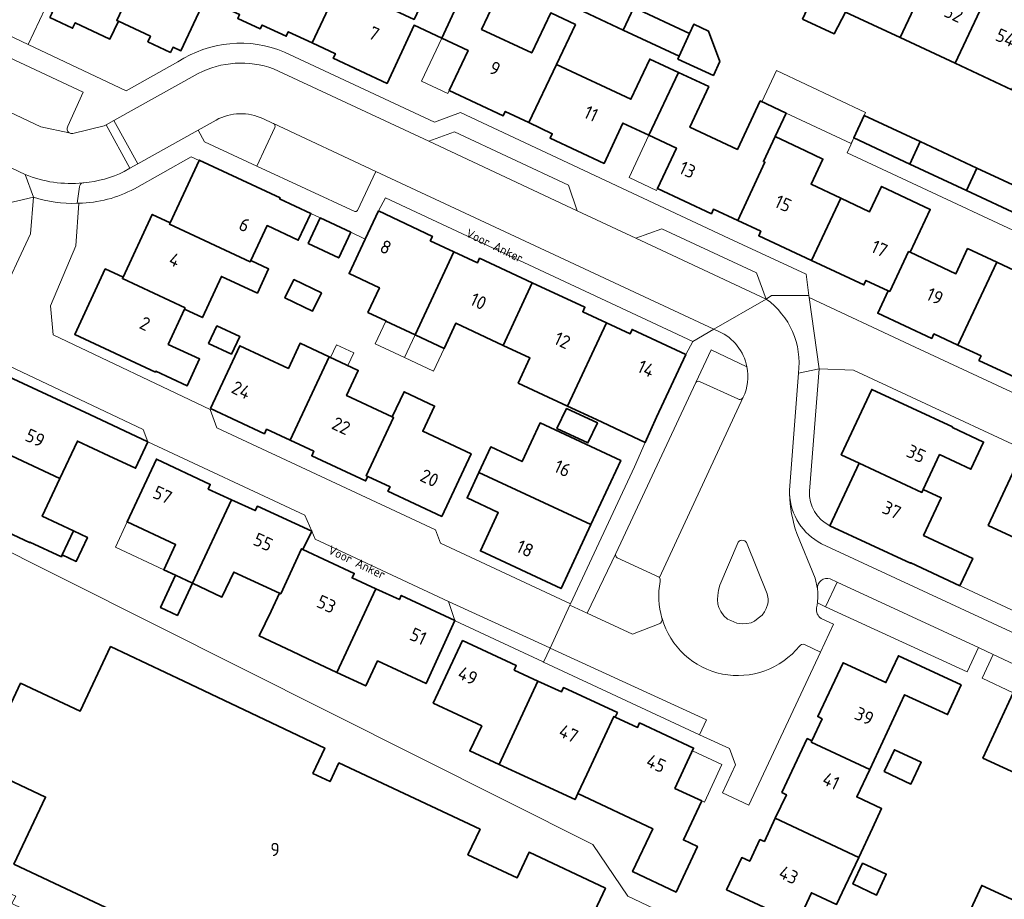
# Model space of a CAD drawing. Header units: metres. Extents: x 149984 to 156489, y 469398 to 478068.
# Tile 562 of 656: x 154158 to 154257, y 474019 to 474108. Entities that reach past the tile are written whole.
import ezdxf
from ezdxf.enums import TextEntityAlignment as Align

# ---------------------------------------------------------------- set-up
doc = ezdxf.new("R2010")
doc.units = ezdxf.units.M
doc.header["$LTSCALE"] = 0.75
for name, color, linetype, lineweight in [('B-WE-GR-BEPLANTING_CULTUUR_HEESTERS-GV', 252, 'Continuous', 18), ('B-WE-GR-BEPLANTING_CULTUUR_ROOS-GV', 252, 'Continuous', 18), ('B-WE-OG-BEBOUWING-GV', 6, 'Continuous', 35), ('B-WE-OG-BEBOUWING-T18', 1, 'Continuous', 18), ('B-WE-OG-BEBOUWING_LUIFEL-GV', 6, 'Continuous', 18), ('B-WE-OG-BEBOUWING_OVERBOUWING-GV', 6, 'Continuous', 18), ('B-WE-OG-TERREIN_ERF-GV', 252, 'Continuous', 18), ('B-WE-OG-TOPOGRAFIE-T18', 7, 'Continuous', 18), ('B-WE-VH-OPENVERHARDING_BETONSTRAATSTEEN-GV', 252, 'Continuous', 18), ('B-WE-VH-OPENVERHARDING_TEGEL-GV', 252, 'Continuous', 18)]:
    doc.layers.add(name, color=color, linetype=linetype, lineweight=lineweight)
doc.styles.add('NLCS-ISO-M500-T18', font='NLCS-ISO.ttf', dxfattribs={"height": 0.9})
doc.styles.add('NLCS-ISO-M750-T18', font='NLCS-ISO.ttf', dxfattribs={"height": 1.35})

msp = doc.modelspace()

# ---------------------------------------------------------------- linework, layer by layer
at = {"layer": 'B-WE-GR-BEPLANTING_CULTUUR_HEESTERS-GV', "flags": 128}
for points in [[(154164.091, 474116.925), (154164.11, 474116.909), (154165.099, 474118.996), (154166.52, 474122.148), (154166.519, 474122.149), (154166.605, 474122.331), (154162.407, 474124.294), (154154.438, 474107.098), (154158.605, 474105.128), (154160.304, 474108.782), (154160.248, 474108.81), (154164.072, 474116.942)], [(154230.497, 474054.876), (154230.402, 474054.785), (154228.562, 474050.435), (154228.408, 474049.937), (154228.344, 474049.393), (154228.317, 474048.976), (154228.344, 474048.496), (154228.462, 474048.161), (154228.662, 474047.771), (154228.943, 474047.318), (154229.341, 474047.001), (154229.668, 474046.837), (154230.257, 474046.593), (154230.818, 474046.529), (154231.281, 474046.547), (154231.707, 474046.62), (154232.051, 474046.792), (154232.441, 474047.1), (154232.821, 474047.399), (154233.075, 474047.717), (154233.238, 474048.052), (154233.41, 474048.532), (154233.456, 474048.777), (154233.438, 474049.058), (154233.338, 474049.538), (154231.253, 474054.74), (154231.09, 474054.903), (154230.982, 474054.944), (154230.769, 474054.967), (154230.592, 474054.935)], [(154240.424, 474050.744), (154239.248, 474048.237), (154253.558, 474041.651), (154253.563, 474041.661), (154254.699, 474044.107)], [(154258.21, 474039.541), (154262.425, 474037.589), (154263.49, 474040.021), (154256.2, 474043.41), (154255.066, 474041.014)]]:
    msp.add_lwpolyline(points, close=True, dxfattribs=at)
at = {"layer": 'B-WE-GR-BEPLANTING_CULTUUR_HEESTERS-GV'}
for points in [[(154182.346, 474097.63, 0.2364), (154177.621, 474097.489)], [(154183.544, 474096.744, 0.405018), (154183.409, 474097.136)], [(154230.923, 474069.435, 0.160517), (154231.297, 474072.525)], [(154226.124, 474070.924, -0.367202), (154226.503, 474071.023)], [(154230.362, 474069.273, 0.435195), (154230.923, 474069.435)], [(154218.181, 474053.207, -0.408852), (154218.025, 474053.623)], [(154222.695, 474047.104, -0.122489), (154222.516, 474050.786)], [(154222.421, 474046.501, 0.35588), (154222.706, 474047.061)]]:
    msp.add_lwpolyline(points, format="xyb", dxfattribs=at)
at = {"layer": 'B-WE-GR-BEPLANTING_CULTUUR_HEESTERS-GV', "flags": 128}
for points in [[(154177.621, 474097.489), (154175.785, 474096.471), (154176.435, 474095.277), (154181.72, 474092.821), (154183.544, 474096.744)], [(154183.409, 474097.136), (154183.392, 474097.144), (154182.346, 474097.63)], [(154231.297, 474072.525), (154227.672, 474074.229), (154226.124, 474070.924)], [(154226.503, 474071.023), (154230.362, 474069.273)], [(154218.025, 474053.623), (154215.136, 474047.594)], [(154222.516, 474050.786), (154222.515, 474051.037), (154222.434, 474051.19), (154222.416, 474051.225), (154218.181, 474053.207)], [(154215.136, 474047.594), (154219.731, 474045.465), (154222.421, 474046.501)], [(154222.706, 474047.061), (154222.695, 474047.104)]]:
    msp.add_lwpolyline(points, dxfattribs=at)
at = {"layer": 'B-WE-GR-BEPLANTING_CULTUUR_ROOS-GV', "flags": 128}
msp.add_lwpolyline([(154238.438, 474048.803), (154238.422, 474048.646), (154239.248, 474048.237), (154240.424, 474050.744), (154239.722, 474051.07)], dxfattribs=at)
at = {"layer": 'B-WE-GR-BEPLANTING_CULTUUR_ROOS-GV'}
for points in [[(154239.722, 474051.07, 0.538316), (154238.427, 474050.043)], [(154238.427, 474050.043, -0.054028), (154238.438, 474048.803)]]:
    msp.add_lwpolyline(points, format="xyb", dxfattribs=at)
at = {"layer": 'B-WE-OG-BEBOUWING-GV', "flags": 128}
for points in [[(154190.071, 474111.185), (154182.5, 474114.708), (154184.523, 474119.055), (154181.533, 474120.449), (154179.701, 474116.532), (154178.416, 474113.849), (154181.133, 474112.583), (154179.239, 474108.511), (154179.989, 474108.161), (154179.799, 474107.754), (154182.062, 474106.701), (154182.258, 474107.087), (154184.694, 474105.96), (154184.904, 474106.414), (154187.326, 474105.287)], [(154167.564, 474107.564), (154170.542, 474113.896), (154170.407, 474113.96), (154166.543, 474115.781), (154167.539, 474117.85), (154165.099, 474118.996), (154164.11, 474116.909), (154164.091, 474116.925), (154164.072, 474116.942), (154160.248, 474108.81), (154160.304, 474108.782), (154161.047, 474108.414), (154160.798, 474107.867), (154163.092, 474106.773), (154163.362, 474107.332), (154166.872, 474105.682), (154167.724, 474107.49)], [(154170.542, 474113.896), (154167.564, 474107.564), (154167.724, 474107.49), (154170.972, 474105.965), (154170.71, 474105.406), (154172.986, 474104.327), (154173.25, 474104.855), (154174.054, 474104.497), (154178.416, 474113.849), (154179.701, 474116.532), (154177.147, 474117.726), (154176.191, 474115.661), (154172.107, 474117.573), (154170.407, 474113.96)], [(154236.9, 474107.68), (154240.101, 474106.193), (154241.247, 474108.414), (154246.802, 474105.822), (154250.397, 474113.524), (154244.574, 474116.241), (154242.883, 474112.617), (154239.852, 474114.031)], [(154203.381, 474112.14), (154200.395, 474113.546), (154197.624, 474107.671), (154190.071, 474111.185), (154187.326, 474105.287), (154189.674, 474104.194), (154189.463, 474103.742), (154194.906, 474101.198), (154197.635, 474107.075), (154200.422, 474105.779)], [(154252.349, 474103.233), (154255.943, 474110.936), (154250.397, 474113.524), (154246.802, 474105.822)], [(154209.239, 474097.222), (154212.033, 474103.114), (154213.943, 474107.142), (154211.448, 474108.325), (154209.533, 474104.286), (154204.464, 474106.663), (154206.372, 474110.732), (154203.381, 474112.14), (154200.422, 474105.779), (154203.091, 474104.537), (154201.193, 474100.462), (154206.633, 474097.905), (154206.846, 474098.357)], [(154218.771, 474106.594), (154219.841, 474108.876), (154214.119, 474111.556), (154213.049, 474109.273)], [(154261.679, 474108.259), (154255.943, 474110.936), (154252.349, 474103.233), (154258.084, 474100.557)], [(154219.841, 474108.876), (154218.771, 474106.594), (154224.44, 474103.94), (154225.49, 474106.23)], [(154225.49, 474106.23), (154224.44, 474103.94), (154224.31, 474103.656), (154227.903, 474102.009), (154228.542, 474103.403), (154227.393, 474106.496), (154225.921, 474107.171)], [(154212.033, 474103.114), (154209.239, 474097.222), (154211.601, 474096.102), (154211.382, 474095.669), (154216.841, 474093.102), (154218.744, 474097.184), (154221.383, 474095.949), (154224.358, 474102.303), (154221.47, 474103.652), (154219.563, 474099.583)], [(154230.372, 474087.315), (154233.114, 474093.22), (154232.96, 474093.292), (154234.156, 474095.826), (154235.264, 474098.174), (154232.633, 474099.416), (154230.322, 474094.521), (154225.519, 474096.759), (154227.428, 474100.869), (154224.358, 474102.303), (154221.383, 474095.949), (154224.154, 474094.651), (154222.232, 474090.56), (154227.696, 474088.007), (154227.909, 474088.459)], [(154248.797, 474095.309), (154243.14, 474097.95), (154242.09, 474095.69), (154242.11, 474095.681), (154247.758, 474093.037)], [(154237.827, 474083.281), (154240.781, 474089.589), (154237.777, 474091.005), (154238.979, 474093.535), (154237.223, 474094.369), (154234.156, 474095.826), (154232.96, 474093.292), (154233.114, 474093.22), (154230.372, 474087.315), (154232.69, 474086.239), (154232.481, 474085.785)], [(154253.49, 474090.353), (154254.532, 474092.631), (154248.797, 474095.309), (154247.758, 474093.037)], [(154172.953, 474087.089), (154172.89, 474086.953), (154181.043, 474083.136), (154181.107, 474083.272), (154182.758, 474086.803), (154185.916, 474085.321), (154187.191, 474088.033), (154184.033, 474089.523), (154184.077, 474089.618), (154175.911, 474093.432), (154175.887, 474093.381)], [(154259.121, 474087.717), (154260.596, 474090.943), (154260.37, 474091.05), (154259.93, 474090.11), (154254.532, 474092.631), (154253.49, 474090.353)], [(154240.781, 474089.589), (154237.827, 474083.281), (154243.119, 474080.803), (154243.33, 474081.257), (154245.584, 474080.219), (154245.738, 474080.148), (154247.64, 474084.175), (154247.794, 474084.103), (154249.83, 474088.449), (154244.905, 474090.778), (154243.695, 474088.216)], [(154172.89, 474086.953), (154172.953, 474087.089), (154171.144, 474087.933), (154168.196, 474081.581), (154168.133, 474081.445), (154174.468, 474078.474), (154174.405, 474078.338), (154176.218, 474077.498), (154178.152, 474081.669), (154181.787, 474079.981), (154182.923, 474082.428), (154181.107, 474083.272), (154181.043, 474083.136)], [(154197.731, 474075.75), (154201.65, 474084.162), (154199.265, 474085.267), (154199.476, 474085.72), (154194.035, 474088.285), (154192.693, 474085.438), (154192.692, 474085.437), (154191.05, 474081.955), (154194.13, 474080.512), (154192.968, 474078.025), (154194.783, 474077.183), (154194.761, 474077.134)], [(154186.925, 474084.992), (154190.005, 474083.538), (154191.227, 474086.128), (154188.147, 474087.582)], [(154206.629, 474074.692), (154209.581, 474081.024), (154204.262, 474083.503), (154204.051, 474083.049), (154201.65, 474084.162), (154197.731, 474075.75), (154200.658, 474074.386), (154201.843, 474076.924)], [(154245.584, 474080.219), (154244.524, 474077.932), (154249.991, 474075.397), (154250.202, 474075.85), (154252.623, 474074.716), (154256.555, 474083.11), (154253.612, 474084.487), (154252.421, 474081.939), (154247.794, 474084.103), (154247.64, 474084.175), (154245.738, 474080.148)], [(154260.13, 474070.662), (154263.071, 474076.977), (154258.314, 474079.196), (154259.498, 474081.733), (154256.555, 474083.11), (154252.623, 474074.716), (154254.967, 474073.618), (154254.755, 474073.165)], [(154174.468, 474078.474), (154168.133, 474081.445), (154168.196, 474081.581), (154166.393, 474082.419), (154163.315, 474075.804), (154171.467, 474071.987), (154171.506, 474072.072), (154174.676, 474070.593), (154175.943, 474073.32), (154172.764, 474074.792), (154174.405, 474078.338)], [(154185.466, 474081.349), (154184.562, 474079.498), (154187.346, 474078.138), (154188.25, 474079.99)], [(154209.581, 474081.024), (154206.629, 474074.692), (154209.344, 474073.426), (154208.157, 474070.881), (154210.178, 474069.937), (154213.142, 474068.552), (154217.077, 474076.974), (154214.695, 474078.088), (154214.906, 474078.542)], [(154225.127, 474073.757), (154219.683, 474076.307), (154219.471, 474075.854), (154217.077, 474076.974), (154213.142, 474068.552), (154216.062, 474067.188), (154221.009, 474064.877), (154222.143, 474067.423)], [(154177.689, 474076.678), (154176.855, 474074.895), (154179.16, 474073.816), (154179.995, 474075.599)], [(154189.038, 474073.532), (154186.099, 474074.904), (154184.914, 474072.365), (154180.018, 474074.65), (154177.054, 474068.304), (154182.499, 474065.745), (154182.712, 474066.198), (154185.097, 474065.088)], [(154195.559, 474067.386), (154195.423, 474067.449), (154190.797, 474069.609), (154191.985, 474072.157), (154189.038, 474073.532), (154185.097, 474065.088), (154187.486, 474063.977), (154187.276, 474063.524), (154192.725, 474060.979), (154192.936, 474061.432), (154192.8, 474061.495)], [(154170.714, 474064.932), (154164.826, 474067.686), (154156.662, 474071.504), (154153.695, 474065.161), (154153.633, 474065.028), (154161.798, 474061.21), (154163.574, 474065.007), (154166.744, 474063.524), (154169.461, 474062.253)], [(154195.423, 474067.449), (154195.559, 474067.386), (154192.8, 474061.495), (154192.936, 474061.432), (154195.196, 474060.378), (154194.985, 474059.925), (154200.433, 474057.378), (154203.397, 474063.721), (154198.505, 474066.008), (154199.695, 474068.553), (154196.614, 474069.994)], [(154242.639, 474062.781), (154248.983, 474059.807), (154249.129, 474060.118), (154250.773, 474063.639), (154253.949, 474062.157), (154255.234, 474064.9), (154252.068, 474066.377), (154252.078, 474066.436), (154243.912, 474070.227), (154240.829, 474063.628)], [(154213.033, 474068.319), (154212.081, 474066.28), (154215.215, 474064.816), (154216.167, 474066.855)], [(154153.633, 474065.028), (154153.695, 474065.161), (154151.88, 474066.009), (154148.793, 474059.39), (154158.752, 474054.739), (154158.778, 474054.794), (154161.958, 474053.308), (154162.046, 474053.496), (154163.182, 474055.926), (154160.019, 474057.405), (154161.798, 474061.21)], [(154204.191, 474061.84), (154215.512, 474056.573), (154218.528, 474063.055), (154210.367, 474066.841), (154208.558, 474062.94), (154205.388, 474064.413)], [(154175.223, 474050.625), (154179.179, 474059.067), (154176.82, 474060.15), (154177.02, 474060.62), (154171.57, 474063.18), (154168.61, 474056.82), (154173.51, 474054.53), (154172.31, 474051.99), (154173.514, 474051.426)], [(154248.983, 474059.807), (154242.639, 474062.781), (154239.68, 474056.444), (154247.821, 474052.65), (154247.861, 474052.689), (154252.834, 474050.374), (154254.126, 474053.129), (154249.153, 474055.462), (154250.938, 474059.27), (154249.129, 474060.118)], [(154266.292, 474058.702), (154263.91, 474059.816), (154264.121, 474060.268), (154258.662, 474062.8), (154255.7, 474056.479), (154260.586, 474054.207), (154259.39, 474051.638), (154262.347, 474050.266)], [(154204.191, 474061.84), (154202.985, 474059.249), (154206.147, 474057.778), (154204.336, 474053.894), (154212.495, 474050.09), (154215.512, 474056.573)], [(154184.146, 474049.546), (154186.244, 474054.114), (154186.38, 474054.05), (154187.28, 474055.89), (154181.79, 474058.41), (154181.57, 474057.97), (154179.179, 474059.067), (154175.223, 474050.625), (154178.2, 474049.23), (154179.41, 474051.76), (154184.01, 474049.61)], [(154163.182, 474055.926), (154162.046, 474053.496), (154163.465, 474052.833), (154164.601, 474055.262)], [(154193.75, 474050.07), (154191.36, 474051.17), (154191.58, 474051.61), (154186.38, 474054.05), (154186.244, 474054.114), (154184.146, 474049.546), (154184.01, 474049.61), (154183.16, 474047.8), (154181.979, 474045.301), (154185.254, 474043.753), (154186.87, 474042.97), (154189.805, 474041.602)], [(154173.514, 474051.426), (154171.988, 474048.168), (154173.696, 474047.367), (154175.223, 474050.625)], [(154189.805, 474041.602), (154192.75, 474040.23), (154193.94, 474042.76), (154198.84, 474040.47), (154201.76, 474046.86), (154196.33, 474049.39), (154196.14, 474048.97), (154193.75, 474050.07)], [(154174.36, 474040.699), (154166.942, 474044.217), (154163.851, 474037.668), (154157.837, 474040.507), (154153.851, 474032.061), (154160.362, 474028.987), (154157.16, 474022.205), (154164.16, 474018.901), (154178.412, 474012.174), (154179.62, 474014.733), (154181.357, 474013.914), (154180.473, 474012.019), (154194.751, 474005.324), (154207.401, 473999.392), (154212.281, 474009.769), (154216.984, 474019.769), (154209.256, 474023.403), (154208.039, 474020.814), (154203.08, 474023.147), (154204.297, 474025.735), (154190.027, 474032.446), (154189.142, 474030.564), (154187.395, 474031.385), (154188.6, 474033.946)], [(154206.237, 474032.283), (154210.145, 474040.73), (154207.76, 474041.84), (154207.97, 474042.3), (154202.53, 474044.83), (154199.57, 474038.49), (154204.47, 474036.19), (154203.26, 474033.66)], [(154243.71, 474031.789), (154247.24, 474039.34), (154251.59, 474037.34), (154252.95, 474040.34), (154246.61, 474043.29), (154245.35, 474040.58), (154241.02, 474042.58), (154238.45, 474037.14), (154238.9, 474036.9), (154237.86, 474034.69), (154237.796, 474034.554)], [(154217.844, 474037.143), (154217.98, 474037.08), (154218.2, 474037.53), (154212.74, 474040.07), (154212.53, 474039.62), (154210.145, 474040.73), (154206.237, 474032.283), (154209.16, 474030.93), (154213.912, 474028.73), (154214.202, 474029.347), (154215.098, 474031.256)], [(154262.425, 474037.589), (154258.21, 474039.541), (154255.151, 474032.938), (154260.872, 474030.292), (154258.74, 474025.679), (154269.633, 474020.646), (154272.987, 474027.902), (154268.446, 474030.003), (154270.274, 474033.953)], [(154217.98, 474037.08), (154217.844, 474037.143), (154215.098, 474031.256), (154214.202, 474029.347), (154221.764, 474025.779), (154219.724, 474021.447), (154224.119, 474019.381), (154226.284, 474023.989), (154224.874, 474024.652), (154226.73, 474028.6), (154224.01, 474029.86), (154225.9, 474033.94), (154220.44, 474036.49), (154220.23, 474036.04)], [(154243.71, 474031.789), (154237.796, 474034.554), (154237.86, 474034.69), (154237.4, 474034.9), (154234.83, 474029.46), (154235.28, 474029.23), (154234.163, 474026.849), (154242.6, 474022.889), (154243.99, 474025.85), (154244.916, 474027.823), (154242.407, 474029.001)], [(154245.18, 474031.572), (154247.885, 474030.305), (154248.918, 474032.511), (154246.213, 474033.778)], [(154234.163, 474026.849), (154233.06, 474024.5), (154232.6, 474024.68), (154231.572, 474022.496), (154230.774, 474022.867), (154229.242, 474019.61), (154230.04, 474019.24), (154236.41, 474016.28), (154237.821, 474019.313), (154240.362, 474018.12), (154241.23, 474019.97), (154242.6, 474022.889)], [(154242.994, 474022.312), (154242.006, 474020.202), (154244.401, 474019.08), (154245.389, 474021.19)], [(154251.67, 474012.782), (154243.542, 474016.56), (154241.177, 474011.501), (154244.308, 474009.822), (154244.351, 474009.917), (154248.09, 474008.179), (154247.967, 474007.908), (154248.821, 474007.513), (154250.473, 474006.749), (154254.49, 474004.891), (154257.008, 474010.338), (154262.592, 474007.757), (154265.948, 474015.021), (154255.043, 474020.056)]]:
    msp.add_lwpolyline(points, close=True, dxfattribs=at)
at = {"layer": 'B-WE-OG-BEBOUWING_LUIFEL-GV', "flags": 128}
for points in [[(154200.422, 474105.779), (154198.384, 474101.404), (154201.053, 474100.161), (154201.193, 474100.462), (154203.091, 474104.537)], [(154221.383, 474095.949), (154219.371, 474091.666), (154222.14, 474090.364), (154222.232, 474090.56), (154224.154, 474094.651)], [(154197.731, 474075.75), (154194.761, 474077.134), (154193.69, 474074.836), (154196.66, 474073.452)], [(154200.658, 474074.386), (154197.731, 474075.75), (154196.66, 474073.452), (154199.587, 474072.088)], [(154189.171, 474073.47), (154190.934, 474072.648), (154191.534, 474073.935), (154189.772, 474074.757)], [(154168.61, 474056.82), (154167.427, 474054.278), (154172.31, 474051.99), (154172.393, 474052.165), (154173.51, 474054.53)], [(154225.779, 474033.679), (154224.01, 474029.86), (154226.73, 474028.6), (154227.001, 474028.475), (154228.77, 474032.293)]]:
    msp.add_lwpolyline(points, close=True, dxfattribs=at)
at = {"layer": 'B-WE-OG-BEBOUWING_OVERBOUWING-GV', "flags": 128}
msp.add_lwpolyline([(154243.14, 474097.95), (154243.282, 474098.25), (154234.291, 474102.494), (154232.801, 474099.337), (154235.264, 474098.174), (154241.827, 474095.125), (154242.09, 474095.69)], close=True, dxfattribs=at)
at = {"layer": 'B-WE-OG-TERREIN_ERF-GV', "flags": 128}
for points in [[(154214.119, 474111.556), (154219.841, 474108.876), (154225.49, 474106.23), (154225.921, 474107.171), (154227.393, 474106.496), (154228.542, 474103.403), (154227.903, 474102.009), (154224.31, 474103.656), (154224.44, 474103.94), (154218.771, 474106.594), (154213.049, 474109.273), (154207.461, 474111.889), (154201.8, 474114.54), (154202.86, 474116.83), (154206.422, 474115.162), (154207.056, 474116.514), (154208.01, 474116.855), (154209.469, 474116.172), (154208.533, 474114.173)], [(154217.077, 474076.974), (154219.471, 474075.854), (154219.683, 474076.307), (154225.127, 474073.757), (154225.827, 474075.084), (154194.729, 474089.621), (154194.035, 474088.285), (154199.476, 474085.72), (154199.265, 474085.267), (154201.65, 474084.162), (154204.051, 474083.049), (154204.262, 474083.503), (154209.581, 474081.024), (154214.906, 474078.542), (154214.695, 474078.088)], [(154185.466, 474081.349), (154188.25, 474079.99), (154187.346, 474078.138), (154184.562, 474079.498)], [(154177.689, 474076.678), (154179.995, 474075.599), (154179.16, 474073.816), (154176.855, 474074.895)], [(154192.936, 474061.432), (154192.725, 474060.979), (154187.276, 474063.524), (154187.486, 474063.977), (154185.097, 474065.088), (154182.712, 474066.198), (154182.499, 474065.745), (154177.054, 474068.304), (154180.018, 474074.65), (154184.914, 474072.365), (154186.099, 474074.904), (154189.038, 474073.532), (154191.985, 474072.157), (154190.797, 474069.609), (154195.423, 474067.449), (154196.614, 474069.994), (154199.695, 474068.553), (154198.505, 474066.008), (154203.397, 474063.721), (154200.433, 474057.378), (154194.985, 474059.925), (154195.196, 474060.378)], [(154170.714, 474064.932), (154169.461, 474062.253), (154166.744, 474063.524), (154163.574, 474065.007), (154161.798, 474061.21), (154160.019, 474057.405), (154163.182, 474055.926), (154164.601, 474055.262), (154163.465, 474052.833), (154162.046, 474053.496), (154161.958, 474053.308), (154158.778, 474054.794), (154158.752, 474054.739), (154148.793, 474059.39), (154151.88, 474066.009), (154153.695, 474065.161), (154156.662, 474071.504), (154164.826, 474067.686)], [(154213.033, 474068.319), (154216.167, 474066.855), (154215.215, 474064.816), (154212.081, 474066.28)], [(154215.512, 474056.573), (154212.495, 474050.09), (154204.336, 474053.894), (154206.147, 474057.778), (154202.985, 474059.249), (154204.191, 474061.84), (154205.388, 474064.413), (154208.558, 474062.94), (154210.367, 474066.841), (154218.528, 474063.055)], [(154186.38, 474054.05), (154191.58, 474051.61), (154191.36, 474051.17), (154193.75, 474050.07), (154196.14, 474048.97), (154196.33, 474049.39), (154201.76, 474046.86), (154198.84, 474040.47), (154193.94, 474042.76), (154192.75, 474040.23), (154189.805, 474041.602), (154186.87, 474042.97), (154185.254, 474043.753), (154181.979, 474045.301), (154183.16, 474047.8), (154184.01, 474049.61), (154179.41, 474051.76), (154178.2, 474049.23), (154175.223, 474050.625), (154173.696, 474047.367), (154171.988, 474048.168), (154173.514, 474051.426), (154172.31, 474051.99), (154173.51, 474054.53), (154168.61, 474056.82), (154171.57, 474063.18), (154177.02, 474060.62), (154176.82, 474060.15), (154179.179, 474059.067), (154181.57, 474057.97), (154181.79, 474058.41), (154187.28, 474055.89)], [(154156.949, 474018.209), (154166.878, 474013.41), (154192.496, 474000.663), (154193.829, 474000), (154194.112, 473999.859), (154210.103, 473991.899), (154212.45, 473990.51), (154213.288, 473987.662), (154224.636, 473982.21), (154232.84, 474000), (154233.262, 474000.914), (154229.372, 474002.734), (154231.266, 474006.784), (154235.279, 474004.883), (154237.786, 474010.175), (154219.256, 474018.953), (154215.722, 474024.188), (154144.535, 474059.912), (154144.173, 474060.08), (154130.421, 474031.246), (154157.37, 474018.96)], [(154174.36, 474040.699), (154188.6, 474033.946), (154187.395, 474031.385), (154189.142, 474030.564), (154190.027, 474032.446), (154204.297, 474025.735), (154203.08, 474023.147), (154208.039, 474020.814), (154209.256, 474023.403), (154216.984, 474019.769), (154212.281, 474009.769), (154207.401, 473999.392), (154194.751, 474005.324), (154180.473, 474012.019), (154181.357, 474013.914), (154179.62, 474014.733), (154178.412, 474012.174), (154164.16, 474018.901), (154157.16, 474022.205), (154160.362, 474028.987), (154153.851, 474032.061), (154157.837, 474040.507), (154163.851, 474037.668), (154166.942, 474044.217)], [(154206.237, 474032.283), (154203.26, 474033.66), (154204.47, 474036.19), (154199.57, 474038.49), (154202.53, 474044.83), (154207.97, 474042.3), (154207.76, 474041.84), (154210.145, 474040.73), (154212.53, 474039.62), (154212.74, 474040.07), (154218.2, 474037.53), (154217.98, 474037.08), (154220.23, 474036.04), (154220.44, 474036.49), (154225.9, 474033.94), (154224.01, 474029.86), (154226.73, 474028.6), (154224.874, 474024.652), (154226.284, 474023.989), (154224.119, 474019.381), (154219.724, 474021.447), (154221.764, 474025.779), (154214.202, 474029.347), (154213.912, 474028.73), (154209.16, 474030.93)], [(154252.95, 474040.34), (154251.59, 474037.34), (154247.24, 474039.34), (154243.71, 474031.789), (154242.407, 474029.001), (154244.916, 474027.823), (154243.99, 474025.85), (154242.6, 474022.889), (154241.23, 474019.97), (154240.362, 474018.12), (154237.821, 474019.313), (154236.41, 474016.28), (154230.04, 474019.24), (154229.242, 474019.61), (154230.774, 474022.867), (154231.572, 474022.496), (154232.6, 474024.68), (154233.06, 474024.5), (154234.163, 474026.849), (154235.28, 474029.23), (154234.83, 474029.46), (154237.4, 474034.9), (154237.86, 474034.69), (154238.9, 474036.9), (154238.45, 474037.14), (154241.02, 474042.58), (154245.35, 474040.58), (154246.61, 474043.29)], [(154245.18, 474031.572), (154246.213, 474033.778), (154248.918, 474032.511), (154247.885, 474030.305)], [(154242.994, 474022.312), (154245.389, 474021.19), (154244.401, 474019.08), (154242.006, 474020.202)], [(154243.542, 474016.56), (154251.67, 474012.782), (154255.043, 474020.056), (154265.948, 474015.021), (154262.592, 474007.757), (154257.008, 474010.338), (154254.49, 474004.891), (154250.473, 474006.749), (154247.847, 474001.521), (154243.293, 473992.455), (154242.987, 473992.609), (154242.94, 473992.517), (154236.748, 473995.628), (154238.613, 473999.34), (154235.351, 474000.979), (154240.704, 474011.633), (154244.308, 474009.822), (154241.177, 474011.501)]]:
    msp.add_lwpolyline(points, close=True, dxfattribs=at)
for points in [[(154178.416, 474113.849), (154174.054, 474104.497), (154173.25, 474104.855), (154172.986, 474104.327), (154170.71, 474105.406), (154170.972, 474105.965), (154167.724, 474107.49), (154166.872, 474105.682), (154163.362, 474107.332), (154163.092, 474106.773), (154160.798, 474107.867)], [(154206.372, 474110.732), (154204.464, 474106.663), (154209.533, 474104.286), (154211.448, 474108.325), (154213.943, 474107.142), (154212.033, 474103.114), (154219.563, 474099.583), (154221.47, 474103.652), (154224.358, 474102.303), (154227.428, 474100.869), (154225.519, 474096.759), (154230.322, 474094.521), (154232.633, 474099.416), (154235.264, 474098.174), (154234.156, 474095.826), (154237.223, 474094.369), (154238.979, 474093.535), (154237.777, 474091.005), (154240.781, 474089.589), (154243.695, 474088.216), (154244.905, 474090.778), (154249.83, 474088.449), (154247.794, 474084.103), (154252.421, 474081.939), (154253.612, 474084.487), (154256.555, 474083.11), (154259.498, 474081.733)], [(154160.304, 474108.782), (154158.605, 474105.128), (154168.5, 474100.45), (154173.741, 474103.36)], [(154252.623, 474074.716), (154250.202, 474075.85), (154249.991, 474075.397), (154244.524, 474077.932), (154245.584, 474080.219), (154243.33, 474081.257), (154243.119, 474080.803), (154237.827, 474083.281), (154232.481, 474085.785), (154232.69, 474086.239), (154230.372, 474087.315), (154227.909, 474088.459), (154227.696, 474088.007), (154222.232, 474090.56), (154224.154, 474094.651), (154221.383, 474095.949), (154218.744, 474097.184), (154216.841, 474093.102), (154211.382, 474095.669), (154211.601, 474096.102), (154209.239, 474097.222), (154206.846, 474098.357), (154206.633, 474097.905), (154201.193, 474100.462), (154203.091, 474104.537), (154200.422, 474105.779), (154197.635, 474107.075), (154194.906, 474101.198), (154189.463, 474103.742), (154189.674, 474104.194), (154187.326, 474105.287), (154184.904, 474106.414), (154184.694, 474105.96), (154182.258, 474107.087), (154182.062, 474106.701), (154179.799, 474107.754)], [(154261.679, 474108.259), (154267.312, 474105.63), (154269.357, 474104.676), (154269.778, 474105.578), (154272.949, 474104.098), (154272.528, 474103.196), (154272.965, 474102.992), (154269.43, 474095.262), (154268.531, 474093.296), (154262.799, 474095.918), (154263.718, 474097.928), (154258.084, 474100.557), (154252.349, 474103.233), (154246.802, 474105.822), (154241.247, 474108.414), (154240.101, 474106.193), (154236.9, 474107.68)], [(154184.53, 474104.37), (154199.689, 474097.269), (154202.321, 474098.261), (154229.481, 474085.511), (154237.277, 474081.886), (154237.565, 474079.73), (154237.59, 474079.546), (154247.809, 474074.753), (154267.297, 474065.667), (154268.143, 474067.492), (154265.619, 474068.661), (154265.406, 474068.205), (154260.13, 474070.662), (154254.755, 474073.165), (154254.967, 474073.618), (154252.623, 474074.716)], [(154266.278, 474082.568), (154241.431, 474094.175), (154241.795, 474094.983), (154242.11, 474095.681), (154242.09, 474095.69), (154243.14, 474097.95), (154248.797, 474095.309), (154254.532, 474092.631), (154259.93, 474090.11)], [(154168.196, 474081.581), (154171.144, 474087.933), (154172.953, 474087.089), (154175.887, 474093.381), (154175.08, 474093.765), (154169.35, 474090.54)], [(154163.73, 474089.066), (154163.422, 474084.77), (154160.843, 474078.691), (154161.125, 474075.754), (154177.023, 474068.215), (154177.683, 474066.363), (154199.795, 474056.021), (154200.302, 474054.691), (154213.44, 474048.55), (154219.912, 474062.413), (154221.009, 474064.877), (154216.062, 474067.188), (154213.142, 474068.552), (154210.178, 474069.937), (154208.157, 474070.881), (154209.344, 474073.426), (154206.629, 474074.692), (154201.843, 474076.924), (154200.658, 474074.386), (154197.731, 474075.75), (154194.761, 474077.134), (154194.783, 474077.183), (154192.968, 474078.025), (154194.13, 474080.512), (154191.05, 474081.955), (154192.692, 474085.437), (154191.227, 474086.128), (154190.005, 474083.538), (154186.925, 474084.992), (154188.147, 474087.582), (154187.191, 474088.033), (154185.916, 474085.321), (154182.758, 474086.803), (154181.107, 474083.272), (154182.923, 474082.428), (154181.787, 474079.981), (154178.152, 474081.669), (154176.218, 474077.498), (154174.405, 474078.338), (154172.764, 474074.792), (154175.943, 474073.32), (154174.676, 474070.593), (154171.506, 474072.072), (154171.467, 474071.987), (154163.315, 474075.804), (154166.393, 474082.419), (154168.196, 474081.581)], [(154187.28, 474055.89), (154186.571, 474057.499), (154170.714, 474064.932), (154170.231, 474066.178), (154153.463, 474074.1)], [(154273.134, 474047.254), (154270.963, 474048.278), (154271.372, 474049.145), (154271.363, 474049.149), (154266.484, 474051.431), (154265.296, 474048.898), (154262.347, 474050.266), (154259.39, 474051.638), (154260.586, 474054.207), (154255.7, 474056.479), (154258.662, 474062.8), (154264.121, 474060.268), (154263.91, 474059.816), (154266.292, 474058.702), (154268.685, 474057.583), (154268.901, 474058.017), (154274.348, 474055.469), (154274.981, 474056.892), (154265.987, 474061.042), (154242.061, 474072.197), (154238.587, 474072.321), (154237.61, 474059.934)], [(154239.68, 474056.444), (154242.639, 474062.781), (154240.829, 474063.628), (154243.912, 474070.227), (154252.078, 474066.436), (154252.068, 474066.377), (154255.234, 474064.9), (154253.949, 474062.157), (154250.773, 474063.639), (154249.129, 474060.118), (154250.938, 474059.27), (154249.153, 474055.462), (154254.126, 474053.129), (154252.834, 474050.374), (154268.173, 474043.254), (154273.203, 474040.8), (154274.48, 474043.514), (154273.134, 474047.254)], [(154144.535, 474059.912), (154215.722, 474024.188), (154219.256, 474018.953), (154237.786, 474010.175), (154235.279, 474004.883), (154233.393, 474000.853), (154233.262, 474000.914), (154232.84, 474000), (154224.636, 473982.21), (154226.234, 473981.442), (154225.812, 473980.489), (154228.473, 473979.253), (154247.767, 473970.294), (154248.791, 473969.834), (154250.74, 473969.03), (154250.94, 473969.582), (154251.132, 473970.112), (154251.928, 473972.398), (154256.361, 473985.124), (154256.491, 473985.374), (154256.757, 473985.569), (154258.701, 473986.648)], [(154238.807, 474047.058), (154240.054, 474046.479), (154238.728, 474043.643), (154231.491, 474028.171), (154228.811, 474029.424), (154230.143, 474032.264), (154229.528, 474033.889), (154226.501, 474035.298), (154210.717, 474042.647), (154210.69, 474042.66), (154201.784, 474046.807), (154201.767, 474046.857), (154201.126, 474048.775), (154187.637, 474055.079), (154187.28, 474055.89)], [(154260.872, 474030.292), (154255.151, 474032.938), (154258.21, 474039.541), (154255.066, 474041.014), (154256.2, 474043.41), (154254.699, 474044.107), (154253.563, 474041.661), (154253.558, 474041.651), (154239.248, 474048.237), (154238.422, 474048.646)]]:
    msp.add_lwpolyline(points, dxfattribs=at)
at = {"layer": 'B-WE-OG-TERREIN_ERF-GV'}
for points in [[(154173.741, 474103.36, -0.250073), (154184.53, 474104.37)], [(154169.35, 474090.54, -0.119229), (154163.73, 474089.066)], [(154237.61, 474059.934, 0.300338), (154239.68, 474056.444)], [(154238.337, 474048.142, 0.297178), (154238.807, 474047.058)], [(154238.422, 474048.646, -0.021873), (154238.337, 474048.142)]]:
    msp.add_lwpolyline(points, format="xyb", dxfattribs=at)
at = {"layer": 'B-WE-VH-OPENVERHARDING_BETONSTRAATSTEEN-GV', "flags": 128}
for points in [[(154155.573, 474104.326), (154153.449, 474099.845), (154159.873, 474096.817), (154162.758, 474096.204)], [(154162.6, 474096.853), (154164.175, 474100.294), (154155.573, 474104.326)], [(154175.795, 474102.202), (154167.255, 474097.435), (154169.702, 474093.059), (154175.785, 474096.471), (154177.621, 474097.489)], [(154182.346, 474097.63), (154183.392, 474097.144), (154183.409, 474097.136), (154193.763, 474092.294), (154227.937, 474076.338), (154233.227, 474079.379), (154220.045, 474085.545), (154214.128, 474088.312), (154199.107, 474095.337), (154183.399, 474102.684)], [(154162.758, 474096.204), (154159.873, 474096.817), (154153.449, 474099.845)], [(154168.32, 474092.284), (154168.896, 474092.607), (154166.479, 474097.002), (154166.292, 474096.897), (154163.109, 474096.13)], [(154181.72, 474092.821), (154191.626, 474088.221), (154191.762, 474088.218), (154191.896, 474088.33), (154193.763, 474092.294), (154183.409, 474097.136)], [(154183.544, 474096.744), (154181.72, 474092.821)], [(154150.308, 474095.753), (154152.025, 474094.956), (154158.307, 474091.978)], [(154158.307, 474091.978), (154159.129, 474089.684)], [(154164.133, 474091.14), (154164.225, 474091.15)], [(154163.571, 474089.061), (154163.804, 474090.723)], [(154159.129, 474089.684), (154158.838, 474085.98), (154155.536, 474078.974), (154149.763, 474077.706), (154141.962, 474061.138), (154142.431, 474060.887), (154144.173, 474060.08), (154144.535, 474059.912), (154150.757, 474073.109), (154153.463, 474074.1), (154170.231, 474066.178), (154170.714, 474064.932), (154186.571, 474057.499), (154187.28, 474055.89)], [(154187.28, 474055.89), (154187.637, 474055.079), (154201.126, 474048.775), (154211.351, 474044.075), (154211.377, 474044.063), (154213.375, 474048.411), (154213.44, 474048.55), (154200.302, 474054.691), (154199.795, 474056.021), (154177.683, 474066.363), (154177.023, 474068.215), (154161.125, 474075.754), (154160.843, 474078.691), (154163.422, 474084.77), (154163.73, 474089.066), (154163.678, 474089.064), (154163.571, 474089.061)], [(154233.227, 474079.379), (154227.937, 474076.338), (154228.466, 474076.091)], [(154236.503, 474071.871), (154238.587, 474072.321), (154237.59, 474079.546), (154237.565, 474079.73), (154233.793, 474079.73), (154233.227, 474079.379)], [(154226.124, 474070.924), (154218.025, 474053.623)], [(154230.362, 474069.273), (154226.503, 474071.023)], [(154235.607, 474060.012), (154235.607, 474060.03), (154236.503, 474071.871)], [(154222.434, 474051.19), (154230.923, 474069.435)], [(154230.923, 474069.435), (154222.434, 474051.19), (154222.515, 474051.037), (154222.516, 474050.786)], [(154238.427, 474050.043), (154238.183, 474051.128), (154236.346, 474055.645)], [(154218.181, 474053.207), (154222.416, 474051.225), (154222.434, 474051.19)], [(154222.421, 474046.501), (154219.731, 474045.465), (154215.136, 474047.594), (154213.375, 474048.411), (154211.377, 474044.063), (154227.204, 474036.789), (154226.501, 474035.298), (154229.528, 474033.889), (154230.143, 474032.264), (154228.811, 474029.424), (154231.491, 474028.171), (154238.728, 474043.643), (154237.101, 474044.413)], [(154238.422, 474048.646), (154238.438, 474048.803)], [(154222.695, 474047.104), (154222.706, 474047.061)], [(154237.101, 474044.413), (154238.728, 474043.643), (154240.054, 474046.479), (154238.807, 474047.058)]]:
    msp.add_lwpolyline(points, dxfattribs=at)
at = {"layer": 'B-WE-VH-OPENVERHARDING_BETONSTRAATSTEEN-GV'}
for points in [[(154183.399, 474102.684, 0.206736), (154175.795, 474102.202)], [(154177.621, 474097.489, -0.2364), (154182.346, 474097.63)], [(154162.758, 474096.204, -0.394693), (154162.6, 474096.853)], [(154183.409, 474097.136, -0.405018), (154183.544, 474096.744)], [(154163.109, 474096.13, -0.194115), (154162.758, 474096.204)], [(154164.133, 474091.14, -0.125661), (154158.307, 474091.978)], [(154158.307, 474091.978, 0.125661), (154164.133, 474091.14)], [(154164.225, 474091.15, 0.095755), (154168.32, 474092.284)], [(154163.804, 474090.723, -0.35371), (154164.133, 474091.14)], [(154163.571, 474089.061, -0.08352), (154159.129, 474089.684)], [(154159.129, 474089.684, 0.08352), (154163.571, 474089.061)], [(154236.503, 474071.871, 0.277059), (154233.227, 474079.379)], [(154233.227, 474079.379, -0.277059), (154236.503, 474071.871)], [(154228.466, 474076.091, -0.24151), (154231.297, 474072.525)], [(154231.297, 474072.525, -0.160517), (154230.923, 474069.435)], [(154226.503, 474071.023, 0.367202), (154226.124, 474070.924)], [(154230.923, 474069.435, -0.435195), (154230.362, 474069.273)], [(154235.61, 474059.683, -0.009146), (154235.607, 474060.012)], [(154236.346, 474055.645, -0.080279), (154235.61, 474059.683)], [(154218.025, 474053.623, 0.408852), (154218.181, 474053.207)], [(154222.516, 474050.786, 0.122489), (154222.695, 474047.104)], [(154238.438, 474048.803, 0.054028), (154238.427, 474050.043)], [(154238.807, 474047.058, -0.297178), (154238.337, 474048.142)], [(154238.337, 474048.142, 0.021873), (154238.422, 474048.646)], [(154222.706, 474047.061, -0.35588), (154222.421, 474046.501)], [(154236.602, 474044.271, -0.608385), (154222.706, 474047.061)], [(154222.706, 474047.061, 0.608385), (154236.602, 474044.271)], [(154237.101, 474044.413, 0.341011), (154236.602, 474044.271)], [(154236.602, 474044.271, -0.341011), (154237.101, 474044.413)]]:
    msp.add_lwpolyline(points, format="xyb", dxfattribs=at)
at = {"layer": 'B-WE-VH-OPENVERHARDING_BETONSTRAATSTEEN-GV', "flags": 128}
for points in [[(154168.896, 474092.607), (154169.702, 474093.059), (154167.255, 474097.435), (154166.479, 474097.002)], [(154199.107, 474095.337), (154214.128, 474088.312), (154213.234, 474090.899), (154201.723, 474096.304)], [(154159.129, 474089.684), (154154.942, 474088.706), (154149.763, 474077.706), (154155.536, 474078.974), (154158.838, 474085.98)], [(154220.045, 474085.545), (154233.227, 474079.379), (154232.246, 474082.04), (154222.699, 474086.473)], [(154289.457, 474052.301), (154291.46, 474056.595), (154268.143, 474067.492), (154267.297, 474065.667), (154247.809, 474074.753), (154237.59, 474079.546), (154238.587, 474072.321), (154242.061, 474072.197), (154265.987, 474061.042), (154274.981, 474056.892), (154275.874, 474058.68), (154280.582, 474056.481), (154287.459, 474053.244)], [(154230.402, 474054.785), (154230.497, 474054.876), (154230.592, 474054.935), (154230.769, 474054.967), (154230.982, 474054.944), (154231.09, 474054.903), (154231.253, 474054.74), (154233.338, 474049.538), (154233.438, 474049.058), (154233.456, 474048.777), (154233.41, 474048.532), (154233.238, 474048.052), (154233.075, 474047.717), (154232.821, 474047.399), (154232.441, 474047.1), (154232.051, 474046.792), (154231.707, 474046.62), (154231.281, 474046.547), (154230.818, 474046.529), (154230.257, 474046.593), (154229.668, 474046.837), (154229.341, 474047.001), (154228.943, 474047.318), (154228.662, 474047.771), (154228.462, 474048.161), (154228.344, 474048.496), (154228.317, 474048.976), (154228.344, 474049.393), (154228.408, 474049.937), (154228.562, 474050.435)], [(154211.377, 474044.063), (154211.351, 474044.075), (154201.126, 474048.775), (154201.767, 474046.857), (154201.784, 474046.807), (154210.69, 474042.66), (154210.717, 474042.647)], [(154211.377, 474044.063), (154210.717, 474042.647), (154226.501, 474035.298), (154227.204, 474036.789)]]:
    msp.add_lwpolyline(points, close=True, dxfattribs=at)
at = {"layer": 'B-WE-VH-OPENVERHARDING_TEGEL-GV', "flags": 128}
for points in [[(154173.741, 474103.36), (154168.5, 474100.45), (154158.605, 474105.128), (154154.438, 474107.098), (154153.596, 474105.304), (154155.435, 474104.47), (154155.573, 474104.326), (154164.175, 474100.294), (154162.6, 474096.853)], [(154183.399, 474102.684), (154199.107, 474095.337), (154201.723, 474096.304), (154213.234, 474090.899), (154214.128, 474088.312), (154220.045, 474085.545), (154222.699, 474086.473), (154232.246, 474082.04), (154233.227, 474079.379), (154233.793, 474079.73), (154237.565, 474079.73), (154237.277, 474081.886), (154229.481, 474085.511), (154202.321, 474098.261), (154199.689, 474097.269), (154184.53, 474104.37)], [(154163.109, 474096.13), (154166.292, 474096.897), (154166.479, 474097.002), (154167.255, 474097.435), (154175.795, 474102.202)], [(154193.763, 474092.294), (154191.896, 474088.33), (154191.762, 474088.218), (154191.626, 474088.221), (154181.72, 474092.821), (154176.435, 474095.277), (154175.785, 474096.471), (154169.702, 474093.059), (154168.896, 474092.607), (154168.32, 474092.284)], [(154149.298, 474094.001), (154151.183, 474093.096), (154155.75, 474090.96), (154154.706, 474088.732), (154154.942, 474088.706), (154159.129, 474089.684), (154158.307, 474091.978), (154152.025, 474094.956), (154150.308, 474095.753)], [(154169.35, 474090.54), (154175.08, 474093.765), (154175.887, 474093.381), (154175.911, 474093.432), (154184.077, 474089.618), (154184.033, 474089.523), (154187.191, 474088.033), (154188.147, 474087.582), (154191.227, 474086.128), (154192.692, 474085.437), (154192.693, 474085.438), (154194.035, 474088.285), (154194.729, 474089.621), (154225.827, 474075.084), (154227.937, 474076.338), (154193.763, 474092.294)], [(154164.225, 474091.15), (154164.133, 474091.14)], [(154163.804, 474090.723), (154163.571, 474089.061), (154163.678, 474089.064), (154163.73, 474089.066)], [(154228.466, 474076.091), (154227.937, 474076.338), (154225.827, 474075.084), (154225.127, 474073.757), (154222.143, 474067.423), (154221.009, 474064.877), (154219.912, 474062.413), (154213.44, 474048.55), (154213.375, 474048.411), (154215.136, 474047.594), (154218.025, 474053.623), (154226.124, 474070.924), (154227.672, 474074.229), (154231.297, 474072.525)], [(154237.61, 474059.934), (154238.587, 474072.321), (154236.503, 474071.871), (154235.607, 474060.03), (154235.607, 474060.012)], [(154238.843, 474054.627), (154281.338, 474034.896), (154283.206, 474034.029), (154283.972, 474035.685), (154291.286, 474051.503), (154289.457, 474052.301), (154282.133, 474036.599), (154280.079, 474037.564), (154273.203, 474040.8), (154268.173, 474043.254), (154252.834, 474050.374), (154247.861, 474052.689), (154247.821, 474052.65), (154239.68, 474056.444)], [(154236.346, 474055.645), (154238.183, 474051.128), (154238.427, 474050.043)], [(154271.673, 474036.217), (154280.123, 474032.289), (154281.998, 474031.417), (154282.054, 474031.538), (154283.206, 474034.029), (154281.338, 474034.896), (154238.843, 474054.627)], [(154239.722, 474051.07), (154240.424, 474050.744), (154254.699, 474044.107), (154256.2, 474043.41), (154263.49, 474040.021), (154271.673, 474036.217)]]:
    msp.add_lwpolyline(points, dxfattribs=at)
at = {"layer": 'B-WE-VH-OPENVERHARDING_TEGEL-GV'}
for points in [[(154184.53, 474104.37, 0.250073), (154173.741, 474103.36)], [(154175.795, 474102.202, -0.206736), (154183.399, 474102.684)], [(154162.6, 474096.853, 0.394693), (154162.758, 474096.204)], [(154162.758, 474096.204, 0.194115), (154163.109, 474096.13)], [(154168.32, 474092.284, -0.095755), (154164.225, 474091.15)], [(154164.133, 474091.14, 0.35371), (154163.804, 474090.723)], [(154163.73, 474089.066, 0.119229), (154169.35, 474090.54)], [(154231.297, 474072.525, 0.24151), (154228.466, 474076.091)], [(154235.607, 474060.012, 0.009146), (154235.61, 474059.683)], [(154235.61, 474059.683, 0.273506), (154238.843, 474054.627)], [(154238.843, 474054.627, -0.273506), (154235.61, 474059.683)], [(154235.61, 474059.683, 0.080279), (154236.346, 474055.645)], [(154239.68, 474056.444, -0.300338), (154237.61, 474059.934)], [(154238.427, 474050.043, -0.538316), (154239.722, 474051.07)]]:
    msp.add_lwpolyline(points, format="xyb", dxfattribs=at)
at = {"layer": 'B-WE-VH-OPENVERHARDING_TEGEL-GV', "flags": 128}
msp.add_lwpolyline([(154266.19, 474088.29), (154264.69, 474085.11), (154259.121, 474087.717), (154253.49, 474090.353), (154247.758, 474093.037), (154242.11, 474095.681), (154241.795, 474094.983), (154241.431, 474094.175), (154266.278, 474082.568), (154268.475, 474087.236)], close=True, dxfattribs=at)

# ---------------------------------------------------------------- texts
at = {"layer": 'B-WE-OG-BEBOUWING-T18', "style": 'NLCS-ISO-M750-T18'}
for s, rotation, p in [('52', 335, (154252.193, 474108.272)), ('7', 335, (154193.577, 474106.235)), ('54', 335, (154257.449, 474105.819)), ('9', 334.9, (154205.806, 474102.714)), ('11', 334.8, (154215.534, 474098.137)), ('13', 335.1, (154225.281, 474092.457)), ('15', 335, (154234.957, 474089.042)), ('6', 335, (154180.479, 474086.884)), ('8', 335, (154194.765, 474084.632)), ('17', 335, (154244.694, 474084.482)), ('4', 335.1, (154173.422, 474083.34)), ('10', 335.1, (154204.137, 474079.148)), ('19', 335.1, (154250.306, 474079.66)), ('2', 335, (154170.419, 474076.895)), ('12', 335.1, (154212.624, 474075.193)), ('14', 334.8, (154221.099, 474072.335)), ('24', 335, (154180.148, 474070.175)), ('22', 335, (154190.256, 474066.547)), ('59', 335, (154159.307, 474065.324)), ('35', 335.1, (154248.41, 474063.729)), ('16', 335.1, (154212.642, 474062.239)), ('20', 335, (154199.192, 474061.271)), ('57', 335, (154172.196, 474059.559)), ('37', 334.9, (154245.939, 474058.029)), ('55', 335, (154182.37, 474054.792)), ('18', 335, (154208.861, 474054.132)), ('53', 334.9, (154188.77, 474048.51)), ('51', 335, (154198.053, 474045.253)), ('49', 334.9, (154203.065, 474041.268)), ('39', 335.3, (154243.162, 474037.185)), ('47', 335.1, (154213.263, 474035.415)), ('45', 335, (154222.117, 474032.396)), ('41', 334.8, (154239.802, 474030.621)), ('43', 335.1, (154235.514, 474021.107))]:
    msp.add_text(s, height=1.35, rotation=rotation, dxfattribs=at).set_placement(p, align=Align.MIDDLE)
msp.add_text('9', height=1.35, dxfattribs=at).set_placement((154183.566, 474023.685), align=Align.MIDDLE)
at = {"layer": 'B-WE-OG-TOPOGRAFIE-T18', "style": 'NLCS-ISO-M500-T18'}
for rotation, p in [(334.1, (154205.776, 474084.793)), (334.5, (154191.842, 474052.747))]:
    msp.add_text('Voor Anker', height=0.9, rotation=rotation, dxfattribs=at).set_placement(p, align=Align.MIDDLE)

doc.saveas('drawing.dxf')
